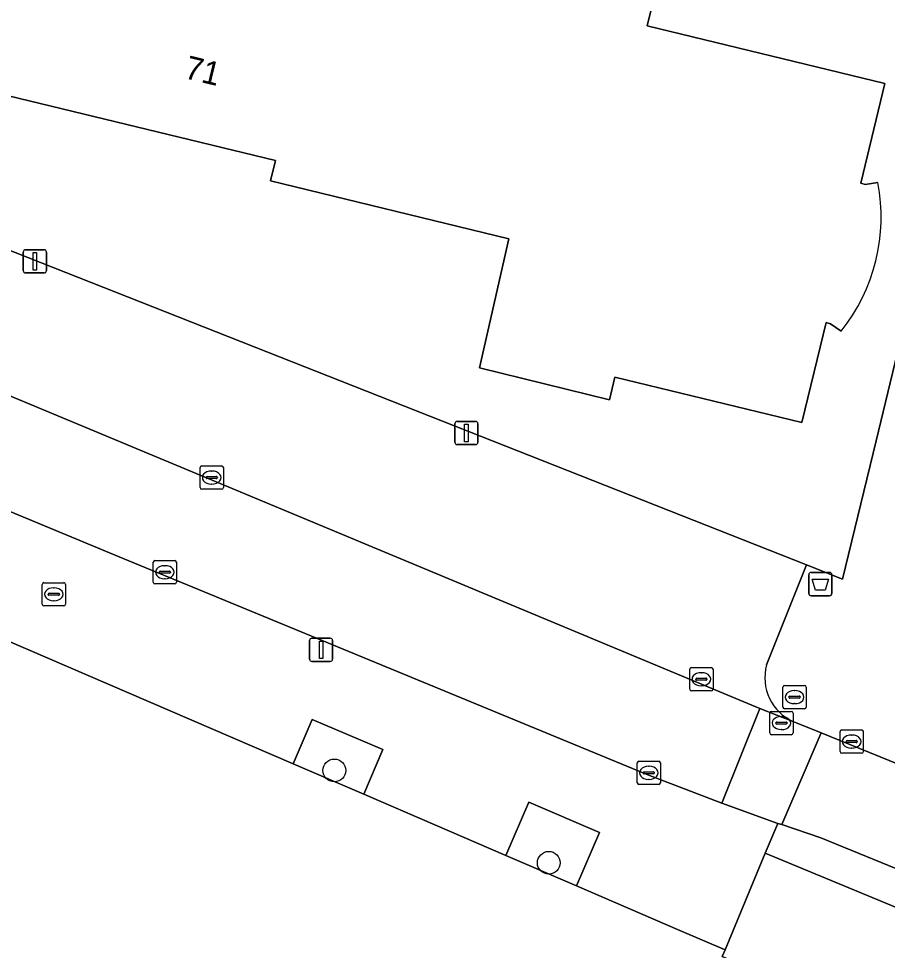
# Model space of a CAD drawing. Extents: x 162803 to 163818, y 381639 to 382475.
# Drawn here: x 163544.42 to 163581.69, y 381999.14 to 382039.13 of the extents above; entities that cross this region are included whole.
import ezdxf

# ---------------------------------------------------------------- set-up
doc = ezdxf.new("R2010")
doc.units = 0
for name, color, linetype in [('IMGEO_Afvalbak', 7, 'Continuous'), ('IMGEO_Boom', 7, 'Continuous'), ('IMGEO_Brandkraan', 7, 'Continuous'), ('IMGEO_Erf', 7, 'Continuous'), ('IMGEO_Groenvoorziening', 7, 'Continuous'), ('IMGEO_Kolk', 7, 'Continuous'), ('IMGEO_Lichtmast', 7, 'Continuous'), ('IMGEO_Pand', 7, 'Continuous'), ('IMGEO_Pand_nummerreeks', 7, 'Continuous'), ('IMGEO_Parkeervlak_open', 7, 'Continuous'), ('IMGEO_Rijbaan_lokaal_open', 7, 'Continuous'), ('IMGEO_Rioolput', 7, 'Continuous'), ('IMGEO_Voetpad_open', 7, 'Continuous')]:
    doc.layers.add(name, color=color, linetype=linetype)

msp = doc.modelspace()

# ---------------------------------------------------------------- linework, layer by layer
at = {"layer": 'IMGEO_Afvalbak'}
for p, q in [((163578.32, 382014.462), (163578.32, 382015.262)), ((163578.32, 382015.262), (163578.32, 382014.462)), ((163578.42, 382015.362), (163579.21, 382015.362)), ((163579.21, 382015.362), (163578.42, 382015.362)), ((163579.31, 382015.262), (163579.31, 382014.462)), ((163579.31, 382014.462), (163579.31, 382015.262)), ((163579.21, 382014.362), (163578.42, 382014.362)), ((163578.42, 382014.362), (163579.21, 382014.362))]:
    msp.add_line(p, q, dxfattribs=at)
msp.add_lwpolyline([(163578.463, 382015.076), (163579.167, 382015.076), (163579.018, 382014.606), (163578.612, 382014.606), (163578.463, 382015.076)], dxfattribs=at)
for centre, start, end in [((163578.42, 382015.262), 90, 180), ((163578.42, 382015.262), 90, 180), ((163579.21, 382015.262), 0, 90), ((163579.21, 382015.262), 360, 90), ((163578.42, 382014.462), 180, 270), ((163578.42, 382014.462), 180, 270), ((163579.21, 382014.462), 270, 0), ((163579.21, 382014.462), 270, 0)]:
    msp.add_arc(centre, 0.1, start, end, dxfattribs=at)
at = {"layer": 'IMGEO_Boom'}
for centre in [(163557.961, 382006.861), (163567.165, 382002.9)]:
    msp.add_circle(centre, 0.489, dxfattribs=at)
at = {"layer": 'IMGEO_Brandkraan'}
for p, q in [((163545.427, 382013.996), (163545.427, 382014.848)), ((163545.502, 382014.922), (163546.354, 382014.922)), ((163545.915, 382014.702), (163545.94, 382014.702)), ((163546.428, 382014.848), (163546.428, 382013.996)), ((163545.686, 382014.416), (163545.686, 382014.428)), ((163546.124, 382014.379), (163545.726, 382014.379)), ((163545.729, 382014.465), (163546.127, 382014.465)), ((163546.17, 382014.428), (163546.17, 382014.416)), ((163546.354, 382013.922), (163545.502, 382013.922)), ((163545.938, 382014.142), (163545.913, 382014.142))]:
    msp.add_line(p, q, dxfattribs=at)
for points in [[(163545.427, 382013.996), (163545.427, 382014.848)], [(163545.502, 382014.922), (163546.354, 382014.922)], [(163546.428, 382014.848), (163546.428, 382013.996)], [(163546.354, 382013.922), (163545.502, 382013.922)]]:
    msp.add_lwpolyline(points, dxfattribs=at)
for centre, radius, start, end in [((163545.504, 382014.846), 0.0765, 91.552, 178.448), ((163545.504, 382014.846), 0.0765, 91.552, 178.448), ((163546.352, 382014.846), 0.0765, 1.552, 88.448), ((163546.352, 382014.846), 0.0765, 1.552, 88.448), ((163545.726, 382014.425), 0.0403, 85.8775, 175.7526), ((163545.723, 382014.415), 0.0366, 178.938, 274.7102), ((163546.127, 382014.422), 0.043, 264.8664, 352.4533), ((163546.131, 382014.427), 0.0386, 1.7309, 96.639), ((163545.504, 382013.998), 0.0765, 181.552, 268.448), ((163545.504, 382013.998), 0.0765, 181.552, 268.448), ((163546.352, 382013.998), 0.0765, 271.552, 358.448), ((163546.352, 382013.998), 0.0765, 271.552, 358.448)]:
    msp.add_arc(centre, radius, start, end, dxfattribs=at)
for centre, major_axis, ratio, start_param, end_param in [((163545.914, 382014.422), (-0.387, 0.002), 0.722429, 4.712389, 7.853982), ((163545.939, 382014.422), (-0.39, 0.002), 0.717154, 1.570796, 4.712389)]:
    msp.add_ellipse(centre, major_axis=major_axis, ratio=ratio, start_param=start_param, end_param=end_param, dxfattribs=at)
at = {"layer": 'IMGEO_Erf'}
for points in [[(163579.708, 382025.721), (163579.258, 382026.031), (163579.065, 382026.083), (163578.02, 382021.794), (163569.994, 382023.74), (163569.774, 382022.764), (163564.186, 382024.142), (163565.443, 382029.682), (163555.218, 382032.166), (163555.435, 382033.036), (163537.525, 382037.371), (163539.432, 382045.183), (163540.696, 382044.902), (163541.641, 382048.748), (163541.374, 382048.809), (163541.477, 382049.231), (163544.302, 382060.859), (163544.536, 382060.802), (163546.059, 382067.019), (163545.968, 382067.071), (163547.566, 382073.609), (163547.341, 382073.661), (163547.374, 382073.796), (163551.849, 382092.106)], [(163535.632, 382032.491), (163578.228, 382015.682), (163579.768, 382015.071), (163581.207, 382021.01), (163582.008, 382024.325), (163588.23, 382050.085)], [(163572.076, 382041.643), (163571.392, 382038.824), (163581.588, 382036.351), (163580.549, 382032.064), (163580.741, 382032.007), (163581.288, 382032.092)], [(163525.143, 381968.318), (163563.294, 381951.874), (163567.332, 381950.133), (163579.386, 381944.696), (163598.299, 381988.562), (163574.605, 381998.877), (163574.726, 381999.168), (163572.79, 382000), (163568.352, 382001.907), (163565.322, 382003.212), (163559.222, 382005.84), (163556.19, 382007.146), (163540.344, 382013.972), (163537.36, 382015.258), (163531.29, 382017.873), (163528.208, 382019.2), (163513.067, 382025.723), (163511.569, 382026.368), (163500, 382031.394), (163492.31, 382034.735), (163485.44, 382037.757)]]:
    msp.add_lwpolyline(points, dxfattribs=at)
msp.add_arc((163573.556, 382030.628), 7.869, 321.4228, 10.7206, dxfattribs=at)
at = {"layer": 'IMGEO_Groenvoorziening'}
for points in [[(163559.222, 382005.84), (163560.039, 382007.756), (163557.005, 382009.053), (163556.19, 382007.146)], [(163568.352, 382001.907), (163569.335, 382004.206), (163566.301, 382005.503), (163565.322, 382003.212)]]:
    msp.add_lwpolyline(points, close=True, dxfattribs=at)
msp.add_lwpolyline([(163605.105, 381991.356), (163584.456, 382000), (163576.451, 382003.307), (163575.074, 382000), (163574.726, 381999.168), (163574.605, 381998.877), (163598.299, 381988.562), (163579.386, 381944.696), (163582.301, 381943.442)], dxfattribs=at)
at = {"layer": 'IMGEO_Kolk'}
for p, q in [((163552.199, 382019.006), (163552.199, 382019.858)), ((163552.274, 382019.932), (163553.126, 382019.932)), ((163553.2, 382019.858), (163553.2, 382019.006)), ((163552.501, 382019.475), (163552.899, 382019.475)), ((163552.687, 382019.712), (163552.712, 382019.712)), ((163552.458, 382019.426), (163552.458, 382019.438)), ((163552.896, 382019.389), (163552.498, 382019.389)), ((163552.71, 382019.152), (163552.685, 382019.152)), ((163552.942, 382019.438), (163552.942, 382019.426)), ((163553.126, 382018.932), (163552.274, 382018.932)), ((163550.264, 382015.871), (163551.116, 382015.871)), ((163550.189, 382014.945), (163550.189, 382015.797)), ((163550.677, 382015.651), (163550.702, 382015.651)), ((163551.19, 382015.797), (163551.19, 382014.945)), ((163550.448, 382015.365), (163550.448, 382015.377)), ((163550.886, 382015.328), (163550.488, 382015.328)), ((163550.491, 382015.414), (163550.889, 382015.414)), ((163550.7, 382015.091), (163550.675, 382015.091)), ((163550.932, 382015.377), (163550.932, 382015.365)), ((163551.116, 382014.871), (163550.264, 382014.871)), ((163573.209, 382010.351), (163573.209, 382011.203)), ((163573.284, 382011.277), (163574.136, 382011.277)), ((163573.697, 382011.057), (163573.722, 382011.057)), ((163574.21, 382011.203), (163574.21, 382010.351)), ((163573.468, 382010.771), (163573.468, 382010.783)), ((163573.906, 382010.734), (163573.508, 382010.734)), ((163573.511, 382010.82), (163573.909, 382010.82)), ((163573.952, 382010.783), (163573.952, 382010.771)), ((163574.136, 382010.277), (163573.284, 382010.277)), ((163573.72, 382010.497), (163573.695, 382010.497)), ((163579.659, 382007.677), (163579.659, 382008.529)), ((163579.734, 382008.603), (163580.586, 382008.603)), ((163580.147, 382008.383), (163580.172, 382008.383)), ((163580.66, 382008.529), (163580.66, 382007.677)), ((163579.918, 382008.097), (163579.918, 382008.109)), ((163580.356, 382008.06), (163579.958, 382008.06)), ((163579.961, 382008.146), (163580.359, 382008.146)), ((163580.402, 382008.109), (163580.402, 382008.097)), ((163580.586, 382007.603), (163579.734, 382007.603)), ((163580.17, 382007.823), (163580.145, 382007.823)), ((163570.956, 382006.334), (163570.956, 382007.186)), ((163571.031, 382007.26), (163571.883, 382007.26)), ((163571.957, 382007.186), (163571.957, 382006.334)), ((163571.215, 382006.754), (163571.215, 382006.766)), ((163571.653, 382006.717), (163571.255, 382006.717)), ((163571.258, 382006.803), (163571.656, 382006.803)), ((163571.444, 382007.04), (163571.469, 382007.04)), ((163571.699, 382006.766), (163571.699, 382006.754)), ((163571.883, 382006.26), (163571.031, 382006.26)), ((163571.467, 382006.48), (163571.442, 382006.48))]:
    msp.add_line(p, q, dxfattribs=at)
for points in [[(163552.199, 382019.006), (163552.199, 382019.858)], [(163552.274, 382019.932), (163553.126, 382019.932)], [(163553.2, 382019.858), (163553.2, 382019.006)], [(163553.126, 382018.932), (163552.274, 382018.932)], [(163550.264, 382015.871), (163551.116, 382015.871)], [(163550.189, 382014.945), (163550.189, 382015.797)], [(163551.19, 382015.797), (163551.19, 382014.945)], [(163551.116, 382014.871), (163550.264, 382014.871)], [(163573.209, 382010.351), (163573.209, 382011.203)], [(163573.284, 382011.277), (163574.136, 382011.277)], [(163574.21, 382011.203), (163574.21, 382010.351)], [(163574.136, 382010.277), (163573.284, 382010.277)], [(163579.659, 382007.677), (163579.659, 382008.529)], [(163579.734, 382008.603), (163580.586, 382008.603)], [(163580.66, 382008.529), (163580.66, 382007.677)], [(163580.586, 382007.603), (163579.734, 382007.603)], [(163570.956, 382006.334), (163570.956, 382007.186)], [(163571.031, 382007.26), (163571.883, 382007.26)], [(163571.957, 382007.186), (163571.957, 382006.334)], [(163571.883, 382006.26), (163571.031, 382006.26)]]:
    msp.add_lwpolyline(points, dxfattribs=at)
for centre, radius, start, end in [((163552.276, 382019.856), 0.0765, 91.552, 178.448), ((163552.276, 382019.856), 0.0765, 91.552, 178.448), ((163553.124, 382019.856), 0.0765, 1.552, 88.448), ((163553.124, 382019.856), 0.0765, 1.552, 88.448), ((163552.498, 382019.435), 0.0403, 85.8775, 175.7526), ((163552.903, 382019.437), 0.0386, 1.7309, 96.639), ((163552.495, 382019.425), 0.0366, 178.938, 274.7102), ((163552.899, 382019.432), 0.043, 264.8664, 352.4533), ((163552.276, 382019.008), 0.0765, 181.552, 268.448), ((163552.276, 382019.008), 0.0765, 181.552, 268.448), ((163553.124, 382019.008), 0.0765, 271.552, 358.448), ((163553.124, 382019.008), 0.0765, 271.552, 358.448), ((163550.266, 382015.795), 0.0765, 91.552, 178.448), ((163550.266, 382015.795), 0.0765, 91.552, 178.448), ((163551.114, 382015.795), 0.0765, 1.552, 88.448), ((163551.114, 382015.795), 0.0765, 1.552, 88.448), ((163550.488, 382015.374), 0.0403, 85.8775, 175.7526), ((163550.485, 382015.364), 0.0366, 178.938, 274.7102), ((163550.889, 382015.371), 0.043, 264.8664, 352.4533), ((163550.893, 382015.376), 0.0386, 1.7309, 96.639), ((163550.266, 382014.947), 0.0765, 181.552, 268.448), ((163550.266, 382014.947), 0.0765, 181.552, 268.448), ((163551.114, 382014.947), 0.0765, 271.552, 358.448), ((163551.114, 382014.947), 0.0765, 271.552, 358.448), ((163573.286, 382011.201), 0.0765, 91.552, 178.448), ((163573.286, 382011.201), 0.0765, 91.552, 178.448), ((163574.134, 382011.201), 0.0765, 1.552, 88.448), ((163574.134, 382011.201), 0.0765, 1.552, 88.448), ((163573.508, 382010.78), 0.0403, 85.8775, 175.7526), ((163573.505, 382010.77), 0.0366, 178.938, 274.7102), ((163573.909, 382010.777), 0.043, 264.8664, 352.4533), ((163573.913, 382010.782), 0.0386, 1.7309, 96.639), ((163573.286, 382010.353), 0.0765, 181.552, 268.448), ((163573.286, 382010.353), 0.0765, 181.552, 268.448), ((163574.134, 382010.353), 0.0765, 271.552, 358.448), ((163574.134, 382010.353), 0.0765, 271.552, 358.448), ((163579.736, 382008.527), 0.0765, 91.552, 178.448), ((163579.736, 382008.527), 0.0765, 91.552, 178.448), ((163580.584, 382008.527), 0.0765, 1.552, 88.448), ((163580.584, 382008.527), 0.0765, 1.552, 88.448), ((163579.958, 382008.106), 0.0403, 85.8775, 175.7526), ((163579.955, 382008.096), 0.0366, 178.938, 274.7102), ((163580.359, 382008.103), 0.043, 264.8664, 352.4533), ((163580.363, 382008.108), 0.0386, 1.7309, 96.639), ((163579.736, 382007.679), 0.0765, 181.552, 268.448), ((163579.736, 382007.679), 0.0765, 181.552, 268.448), ((163580.584, 382007.679), 0.0765, 271.552, 358.448), ((163580.584, 382007.679), 0.0765, 271.552, 358.448), ((163571.033, 382007.184), 0.0765, 91.552, 178.448), ((163571.033, 382007.184), 0.0765, 91.552, 178.448), ((163571.881, 382007.184), 0.0765, 1.552, 88.448), ((163571.881, 382007.184), 0.0765, 1.552, 88.448), ((163571.255, 382006.763), 0.0403, 85.8775, 175.7526), ((163571.252, 382006.753), 0.0366, 178.938, 274.7102), ((163571.656, 382006.76), 0.043, 264.8664, 352.4533), ((163571.66, 382006.765), 0.0386, 1.7309, 96.639), ((163571.033, 382006.336), 0.0765, 181.552, 268.448), ((163571.033, 382006.336), 0.0765, 181.552, 268.448), ((163571.881, 382006.336), 0.0765, 271.552, 358.448), ((163571.881, 382006.336), 0.0765, 271.552, 358.448)]:
    msp.add_arc(centre, radius, start, end, dxfattribs=at)
for centre, major_axis, ratio, start_param, end_param in [((163552.686, 382019.432), (-0.387, 0.002), 0.722429, 4.712389, 7.853982), ((163552.711, 382019.432), (-0.39, 0.002), 0.717154, 1.570796, 4.712389), ((163550.676, 382015.371), (-0.387, 0.002), 0.722429, 4.712389, 7.853982), ((163550.701, 382015.371), (-0.39, 0.002), 0.717154, 1.570796, 4.712389), ((163573.696, 382010.777), (-0.387, 0.002), 0.722429, 4.712389, 7.853982), ((163573.721, 382010.777), (-0.39, 0.002), 0.717154, 1.570796, 4.712389), ((163580.146, 382008.103), (-0.387, 0.002), 0.722429, 4.712389, 7.853982), ((163580.171, 382008.103), (-0.39, 0.002), 0.717154, 1.570796, 4.712389), ((163571.443, 382006.76), (-0.387, 0.002), 0.722429, 4.712389, 7.853982), ((163571.468, 382006.76), (-0.39, 0.002), 0.717154, 1.570796, 4.712389)]:
    msp.add_ellipse(centre, major_axis=major_axis, ratio=ratio, start_param=start_param, end_param=end_param, dxfattribs=at)
at = {"layer": 'IMGEO_Lichtmast'}
for p, q in [((163544.616, 382028.314), (163544.616, 382029.114)), ((163544.616, 382029.114), (163544.616, 382028.314)), ((163544.716, 382029.214), (163545.506, 382029.214)), ((163545.506, 382029.214), (163544.716, 382029.214)), ((163545.606, 382029.114), (163545.606, 382028.314)), ((163545.606, 382028.314), (163545.606, 382029.114)), ((163545.506, 382028.214), (163544.716, 382028.214)), ((163544.716, 382028.214), (163545.506, 382028.214)), ((163563.134, 382020.946), (163563.134, 382021.746)), ((163563.134, 382021.746), (163563.134, 382020.946)), ((163563.234, 382021.846), (163564.024, 382021.846)), ((163564.024, 382021.846), (163563.234, 382021.846)), ((163564.124, 382021.746), (163564.124, 382020.946)), ((163564.124, 382020.946), (163564.124, 382021.746)), ((163564.024, 382020.846), (163563.234, 382020.846)), ((163563.234, 382020.846), (163564.024, 382020.846)), ((163556.9, 382011.64), (163556.9, 382012.44)), ((163556.9, 382012.44), (163556.9, 382011.64)), ((163557, 382012.54), (163557.79, 382012.54)), ((163557.79, 382012.54), (163557, 382012.54)), ((163557.89, 382012.44), (163557.89, 382011.64)), ((163557.89, 382011.64), (163557.89, 382012.44)), ((163557.79, 382011.54), (163557, 382011.54)), ((163557, 382011.54), (163557.79, 382011.54))]:
    msp.add_line(p, q, dxfattribs=at)
for points in [[(163545.036, 382029.089), (163545.186, 382029.089), (163545.186, 382028.339), (163545.036, 382028.339), (163545.036, 382029.089)], [(163563.554, 382021.721), (163563.704, 382021.721), (163563.704, 382020.971), (163563.554, 382020.971), (163563.554, 382021.721)], [(163557.32, 382012.415), (163557.47, 382012.415), (163557.47, 382011.665), (163557.32, 382011.665), (163557.32, 382012.415)]]:
    msp.add_lwpolyline(points, dxfattribs=at)
for centre, start, end in [((163544.716, 382029.114), 90, 180), ((163544.716, 382029.114), 90, 180), ((163545.506, 382029.114), 0, 90), ((163545.506, 382029.114), 360, 90), ((163544.716, 382028.314), 180, 270), ((163544.716, 382028.314), 180, 270), ((163545.506, 382028.314), 270, 0), ((163545.506, 382028.314), 270, 0), ((163563.234, 382021.746), 90, 180), ((163563.234, 382021.746), 90, 180), ((163564.024, 382021.746), 0, 90), ((163564.024, 382021.746), 360, 90), ((163563.234, 382020.946), 180, 270), ((163563.234, 382020.946), 180, 270), ((163564.024, 382020.946), 270, 0), ((163564.024, 382020.946), 270, 0), ((163557, 382012.44), 90, 180), ((163557, 382012.44), 90, 180), ((163557.79, 382012.44), 0, 90), ((163557.79, 382012.44), 360, 90), ((163557, 382011.64), 180, 270), ((163557, 382011.64), 180, 270), ((163557.79, 382011.64), 270, 0), ((163557.79, 382011.64), 270, 0)]:
    msp.add_arc(centre, 0.1, start, end, dxfattribs=at)
at = {"layer": 'IMGEO_Pand'}
for points in [[(163581.288, 382032.092), (163580.741, 382032.007), (163580.549, 382032.064), (163581.588, 382036.351), (163571.392, 382038.824), (163572.076, 382041.643), (163565.264, 382043.296), (163564.715, 382041.032), (163549.701, 382044.674), (163550.267, 382047.007), (163549.754, 382047.223), (163541.477, 382049.231)], [(163537.525, 382037.371), (163555.435, 382033.036), (163555.218, 382032.166), (163565.443, 382029.682), (163564.186, 382024.142), (163569.774, 382022.764), (163569.994, 382023.74), (163578.02, 382021.794), (163579.065, 382026.083), (163579.258, 382026.031), (163579.708, 382025.721)]]:
    msp.add_lwpolyline(points, dxfattribs=at)
msp.add_arc((163573.556, 382030.628), 7.869, 321.4228, 10.7206, dxfattribs=at)
at = {"layer": 'IMGEO_Parkeervlak_open'}
for points in [[(163576.512, 382011.391), (163578.228, 382015.682), (163535.632, 382032.491)], [(163531.875, 382028.007), (163576.218, 382009.521), (163577.675, 382008.95)]]:
    msp.add_lwpolyline(points, dxfattribs=at)
msp.add_arc((163578.492, 382010.837), 2.056, 164.3611, 246.5893, dxfattribs=at)
at = {"layer": 'IMGEO_Rijbaan_lokaal_open'}
for points in [[(163531.875, 382028.007), (163521.898, 382032.145), (163520.859, 382032.576), (163519.118, 382028.378), (163532.909, 382022.596), (163548.898, 382015.964), (163552.381, 382014.53), (163571.41, 382006.668), (163574.585, 382005.464), (163576.218, 382009.521)], [(163578.851, 382008.476), (163577.675, 382008.95), (163576.218, 382009.521), (163574.585, 382005.464), (163576.985, 382004.588), (163577.167, 382004.538)]]:
    msp.add_lwpolyline(points, close=True, dxfattribs=at)
msp.add_lwpolyline([(163594.616, 382002.064), (163594.432, 382002.141), (163578.851, 382008.476), (163577.167, 382004.538), (163578.832, 382003.967), (163590.901, 381999.029), (163605.297, 381993.119), (163606.466, 381992.684)], dxfattribs=at)
at = {"layer": 'IMGEO_Rioolput'}
for p, q in [((163577.209, 382009.584), (163577.209, 382010.436)), ((163577.284, 382010.51), (163578.136, 382010.51)), ((163577.697, 382010.29), (163577.722, 382010.29)), ((163578.21, 382010.436), (163578.21, 382009.584)), ((163577.468, 382010.004), (163577.468, 382010.016)), ((163577.906, 382009.967), (163577.508, 382009.967)), ((163577.511, 382010.053), (163577.909, 382010.053)), ((163577.952, 382010.016), (163577.952, 382010.004)), ((163578.136, 382009.51), (163577.284, 382009.51)), ((163577.72, 382009.73), (163577.695, 382009.73)), ((163576.643, 382008.472), (163576.643, 382009.324)), ((163576.718, 382009.398), (163577.57, 382009.398)), ((163577.131, 382009.178), (163577.156, 382009.178)), ((163577.644, 382009.324), (163577.644, 382008.472)), ((163576.902, 382008.892), (163576.902, 382008.904)), ((163577.34, 382008.855), (163576.942, 382008.855)), ((163576.945, 382008.941), (163577.343, 382008.941)), ((163577.386, 382008.904), (163577.386, 382008.892)), ((163577.57, 382008.398), (163576.718, 382008.398)), ((163577.154, 382008.618), (163577.129, 382008.618))]:
    msp.add_line(p, q, dxfattribs=at)
for points in [[(163577.209, 382009.584), (163577.209, 382010.436)], [(163577.284, 382010.51), (163578.136, 382010.51)], [(163578.21, 382010.436), (163578.21, 382009.584)], [(163578.136, 382009.51), (163577.284, 382009.51)], [(163576.643, 382008.472), (163576.643, 382009.324)], [(163576.718, 382009.398), (163577.57, 382009.398)], [(163577.644, 382009.324), (163577.644, 382008.472)], [(163577.57, 382008.398), (163576.718, 382008.398)]]:
    msp.add_lwpolyline(points, dxfattribs=at)
for centre, radius, start, end in [((163577.286, 382010.434), 0.0765, 91.552, 178.448), ((163577.286, 382010.434), 0.0765, 91.552, 178.448), ((163578.134, 382010.434), 0.0765, 1.552, 88.448), ((163578.134, 382010.434), 0.0765, 1.552, 88.448), ((163577.508, 382010.013), 0.0403, 85.8775, 175.7526), ((163577.505, 382010.003), 0.0366, 178.938, 274.7102), ((163577.909, 382010.01), 0.043, 264.8664, 352.4533), ((163577.913, 382010.015), 0.0386, 1.7309, 96.639), ((163577.286, 382009.586), 0.0765, 181.552, 268.448), ((163577.286, 382009.586), 0.0765, 181.552, 268.448), ((163578.134, 382009.586), 0.0765, 271.552, 358.448), ((163578.134, 382009.586), 0.0765, 271.552, 358.448), ((163576.72, 382009.322), 0.0765, 91.552, 178.448), ((163576.72, 382009.322), 0.0765, 91.552, 178.448), ((163577.568, 382009.322), 0.0765, 1.552, 88.448), ((163577.568, 382009.322), 0.0765, 1.552, 88.448), ((163576.942, 382008.901), 0.0403, 85.8775, 175.7526), ((163576.939, 382008.891), 0.0366, 178.938, 274.7102), ((163577.343, 382008.898), 0.043, 264.8664, 352.4533), ((163577.347, 382008.903), 0.0386, 1.7309, 96.639), ((163576.72, 382008.474), 0.0765, 181.552, 268.448), ((163576.72, 382008.474), 0.0765, 181.552, 268.448), ((163577.568, 382008.474), 0.0765, 271.552, 358.448), ((163577.568, 382008.474), 0.0765, 271.552, 358.448)]:
    msp.add_arc(centre, radius, start, end, dxfattribs=at)
for centre, major_axis, ratio, start_param, end_param in [((163577.696, 382010.01), (-0.387, 0.002), 0.722429, 4.712389, 7.853982), ((163577.721, 382010.01), (-0.39, 0.002), 0.717154, 1.570796, 4.712389), ((163577.13, 382008.898), (-0.387, 0.002), 0.722429, 4.712389, 7.853982), ((163577.155, 382008.898), (-0.39, 0.002), 0.717154, 1.570796, 4.712389)]:
    msp.add_ellipse(centre, major_axis=major_axis, ratio=ratio, start_param=start_param, end_param=end_param, dxfattribs=at)
at = {"layer": 'IMGEO_Voetpad_open'}
for points in [[(163583.01, 382017.64), (163584.71, 382023.362), (163583.433, 382023.813), (163582.008, 382024.325), (163581.207, 382021.01), (163579.768, 382015.071), (163578.228, 382015.682), (163576.512, 382011.391)], [(163540.344, 382013.972), (163556.19, 382007.146), (163557.005, 382009.053), (163560.039, 382007.756), (163559.222, 382005.84), (163565.322, 382003.212), (163566.301, 382005.503), (163569.335, 382004.206), (163568.352, 382001.907), (163572.79, 382000), (163574.726, 381999.168), (163575.074, 382000), (163576.451, 382003.307), (163576.985, 382004.588), (163574.585, 382005.464), (163571.41, 382006.668), (163552.381, 382014.53), (163548.898, 382015.964), (163532.909, 382022.596)], [(163577.675, 382008.95), (163578.851, 382008.476), (163594.432, 382002.141), (163594.738, 382002.928), (163582.505, 382007.992), (163584.176, 382012.138), (163584.763, 382013.544)]]:
    msp.add_lwpolyline(points, dxfattribs=at)
msp.add_lwpolyline([(163590.901, 381999.029), (163578.832, 382003.967), (163577.167, 382004.538), (163576.985, 382004.588), (163576.451, 382003.307), (163584.456, 382000), (163605.105, 381991.356), (163605.297, 381993.119)], close=True, dxfattribs=at)
msp.add_arc((163578.492, 382010.837), 2.056, 164.3611, 246.5893, dxfattribs=at)

# ---------------------------------------------------------------- texts
at = {"layer": 'IMGEO_Pand_nummerreeks'}
msp.add_text('71', height=1, rotation=346.3936, dxfattribs=at).set_placement((163551.483, 382036.585))

doc.saveas('drawing.dxf')
